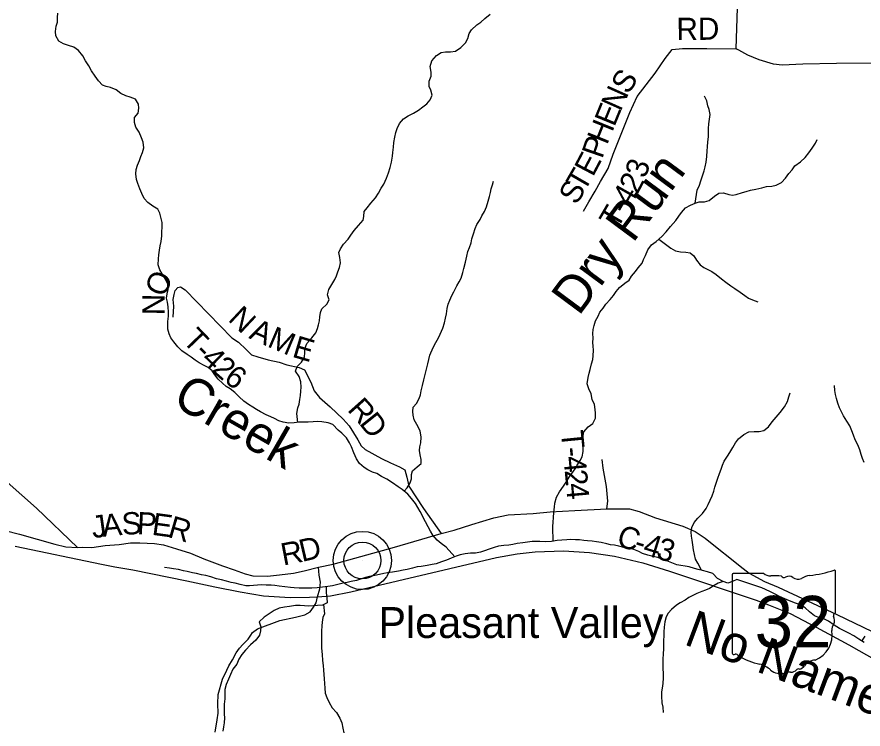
# Model space of a CAD drawing. Extents: x 1578669 to 1989827, y 208020 to 553079.
# Drawn here: x 1795443 to 1806856, y 384752 to 394363 of the extents above; entities that cross this region are included whole.
import ezdxf

# ---------------------------------------------------------------- set-up
doc = ezdxf.new("R2010")
doc.units = 0
for name, color, linetype in [('GM_X_County_Road', 7, 'Continuous'), ('GM_X_County_Road_Text', 7, 'Continuous'), ('GM_X_Minor_River', 7, 'Continuous'), ('GM_X_Minor_River_Text', 7, 'Continuous'), ('GM_X_State_Location', 7, 'Continuous'), ('GM_X_State_Route', 7, 'Continuous'), ('GM_X_State_Shield', 7, 'Continuous'), ('GM_X_Township_Road', 7, 'Continuous'), ('GM_X_Township_Road_Text', 7, 'Continuous'), ('GM_X_Unincorporated', 7, 'Continuous'), ('GM_X_Unincorporated_Location', 7, 'Continuous'), ('GM_X_Unincorporated_Text', 7, 'Continuous')]:
    doc.layers.add(name, color=color, linetype=linetype)

msp = doc.modelspace()

# ---------------------------------------------------------------- linework, layer by layer
at = {"layer": 'GM_X_County_Road'}
for points in [[(1796261, 387201), (1795707, 387735), (1794910, 388433), (1794804, 388549), (1794711, 388656), (1794639, 388792), (1794623, 388967), (1794641, 389220), (1794700, 389521), (1794722, 389934), (1794704, 390016), (1794648, 390175), (1794409, 390649), (1794305, 390926), (1794263, 391056), (1794187, 391189), (1793679, 391639), (1793416, 391864), (1793392, 391930), (1793156, 394466), (1793124, 395409), (1793085, 395748), (1793084, 395759)], [(1807027, 393737), (1806497, 393734), (1806041, 393726), (1805766, 393710), (1805647, 393724), (1805453, 393783), (1805300, 393845), (1805182, 393914), (1805143, 393932), (1805162, 394484)], [(1795088, 387483), (1795478, 387380), (1795952, 387246), (1796101, 387213), (1796261, 387201), (1796326, 387207), (1796454, 387203), (1796635, 387231), (1796820, 387243), (1796974, 387263), (1797101, 387267), (1797298, 387254), (1797418, 387240), (1797595, 387182), (1797782, 387125), (1797964, 387051), (1798217, 386956), (1798372, 386900), (1798521, 386848), (1798625, 386820), (1798822, 386817), (1798983, 386831), (1799172, 386857), (1799316, 386889), (1799509, 386937), (1799706, 386979), (1800534, 387207), (1801166, 387389), (1801341, 387437), (1801580, 387513), (1801874, 387601), (1802070, 387645), (1802406, 387663), (1802633, 387683), (1802970, 387703), (1803398, 387725), (1803478, 387725), (1803623, 387726), (1803707, 387724), (1803834, 387688), (1804057, 387602), (1804426, 387489), (1804589, 387420), (1804728, 387326), (1804864, 387215), (1805103, 387027), (1805199, 386948), (1805320, 386856), (1805525, 386743), (1805711, 386667), (1806501, 386299), (1806977, 386068)], [(1798598, 386021), (1798619, 386053), (1798687, 386103), (1798990, 386215), (1799199, 386263), (1799326, 386295), (1799396, 386335), (1799444, 386397), (1799479, 386456), (1799497, 386536), (1799527, 386646), (1799539, 386734), (1799521, 386829), (1799509, 386937)], [(1798118, 384711), (1798142, 384875), (1798158, 384968), (1798154, 385092), (1798156, 385218), (1798215, 385425), (1798273, 385545), (1798303, 385606), (1798349, 385686), (1798402, 385780), (1798446, 385844), (1798488, 385892), (1798562, 385967), (1798596, 386018), (1798598, 386021)]]:
    msp.add_lwpolyline(points, dxfattribs=at)
at = {"layer": 'GM_X_Minor_River'}
for points in [[(1797072, 392114), (1797057, 392170), (1797045, 392246), (1797051, 392302), (1797067, 392360), (1797096, 392424), (1797116, 392481), (1797136, 392531), (1797156, 392597), (1797147, 392671), (1797125, 392733), (1797091, 392809), (1797048, 392875), (1797028, 392939), (1797028, 393007), (1797077, 393064), (1797085, 393132), (1797081, 393184), (1797041, 393254), (1796972, 393281), (1796910, 393299), (1796842, 393327), (1796780, 393377), (1796707, 393410), (1796647, 393424), (1796595, 393440), (1796541, 393498), (1796498, 393564), (1796448, 393637), (1796412, 393701), (1796367, 393769), (1796331, 393839), (1796275, 393909), (1796208, 393953), (1796138, 393975), (1796070, 394000), (1796006, 394036), (1795969, 394106), (1795963, 394166), (1795973, 394240), (1795988, 394290), (1795990, 394355), (1795994, 394413)], [(1799231, 388891), (1799219, 389011), (1799232, 389085), (1799248, 389135), (1799258, 389201), (1799268, 389254), (1799273, 389310), (1799275, 389368), (1799273, 389438), (1799251, 389510), (1799202, 389582), (1799222, 389644), (1799280, 389702), (1799323, 389773), (1799327, 389833), (1799327, 389885), (1799353, 389955), (1799422, 390030), (1799474, 390098), (1799496, 390158), (1799512, 390209), (1799522, 390259), (1799529, 390317), (1799539, 390373), (1799555, 390423), (1799621, 390484), (1799656, 390544), (1799632, 390614), (1799650, 390682), (1799689, 390751), (1799729, 390817), (1799755, 390867), (1799771, 390923), (1799793, 390980), (1799808, 391046), (1799796, 391114), (1799786, 391182), (1799805, 391232), (1799847, 391294), (1799909, 391363), (1799947, 391417), (1799991, 391478), (1800050, 391546), (1800112, 391621), (1800120, 391671), (1800126, 391735), (1800165, 391785), (1800217, 391850), (1800279, 391922), (1800321, 391984), (1800356, 392053), (1800390, 392107), (1800428, 392185), (1800454, 392258), (1800475, 392332), (1800495, 392404), (1800509, 392482), (1800513, 392532), (1800520, 392607), (1800528, 392667), (1800542, 392739), (1800555, 392803), (1800571, 392855), (1800601, 392926), (1800657, 392986), (1800721, 393028), (1800791, 393063), (1800860, 393103), (1800916, 393148), (1800970, 393190), (1801016, 393244), (1801044, 393305), (1801027, 393373), (1801001, 393425), (1801001, 393497), (1801031, 393563), (1801030, 393617), (1801016, 393693), (1801038, 393772), (1801101, 393844), (1801165, 393881), (1801223, 393891), (1801293, 393891), (1801357, 393902), (1801431, 393948), (1801495, 394015), (1801523, 394071), (1801543, 394137), (1801574, 394187), (1801648, 394254), (1801700, 394294), (1801754, 394343), (1801824, 394399)], [(1804593, 391850), (1804620, 392023), (1804648, 392091), (1804666, 392149), (1804688, 392216), (1804711, 392284), (1804727, 392340), (1804739, 392404), (1804747, 392477), (1804752, 392557), (1804756, 392609), (1804764, 392679), (1804769, 392745), (1804773, 392805), (1804773, 392855), (1804777, 392920), (1804784, 392984), (1804794, 393046), (1804780, 393114), (1804763, 393164), (1804747, 393232), (1804719, 393294)], [(1806170, 392590), (1806212, 392657), (1806238, 392707)], [(1802674, 387285), (1802672, 387480), (1802676, 387548), (1802678, 387602), (1802686, 387680), (1802693, 387745), (1802699, 387799), (1802721, 387883), (1802762, 387953), (1802814, 388032), (1802860, 388098), (1802892, 388150), (1802927, 388203), (1802971, 388263), (1803001, 388313), (1803041, 388374), (1803065, 388424), (1803082, 388496), (1803082, 388546), (1803080, 388604), (1803076, 388654), (1803081, 388710), (1803091, 388761), (1803147, 388829), (1803211, 388877), (1803247, 388946), (1803248, 389014), (1803244, 389066), (1803234, 389134), (1803203, 389200), (1803189, 389274), (1803155, 389344), (1803132, 389410), (1803146, 389498), (1803162, 389554), (1803175, 389605), (1803193, 389679), (1803209, 389739), (1803217, 389789), (1803220, 389867), (1803214, 389919), (1803212, 389970), (1803214, 390028), (1803209, 390090), (1803213, 390142), (1803229, 390200), (1803247, 390262), (1803282, 390325), (1803306, 390379), (1803348, 390431), (1803384, 390485), (1803444, 390548), (1803489, 390604), (1803525, 390659), (1803571, 390709), (1803643, 390771), (1803699, 390812), (1803733, 390862), (1803784, 390926), (1803822, 390977), (1803874, 391039), (1803896, 391089), (1803919, 391144), (1803951, 391218), (1804003, 391288), (1804067, 391333), (1804143, 391397), (1804198, 391462), (1804260, 391534), (1804330, 391617), (1804370, 391673), (1804406, 391725), (1804461, 391788), (1804527, 391822), (1804593, 391850), (1804643, 391865), (1804719, 391867), (1804781, 391886), (1804851, 391942), (1804909, 391986), (1804973, 391987), (1805043, 391967), (1805093, 391957), (1805145, 391966), (1805229, 391994), (1805281, 392008), (1805339, 392025), (1805407, 392037), (1805488, 392056), (1805554, 392072), (1805626, 392080), (1805682, 392093), (1805756, 392129), (1805809, 392188), (1805853, 392248), (1805899, 392300), (1805937, 392351), (1806013, 392407), (1806074, 392466), (1806124, 392530), (1806170, 392590)], [(1801349, 387077), (1801234, 387206), (1801163, 387258), (1801113, 387300), (1801053, 387369), (1801022, 387423), (1800988, 387483), (1800954, 387547), (1800883, 387687), (1800818, 387795), (1800766, 387863), (1800716, 387921), (1800637, 387986), (1800587, 388022), (1800507, 388076), (1800434, 388124), (1800362, 388161), (1800296, 388201), (1800238, 388219), (1800178, 388250), (1800125, 388282), (1800063, 388334), (1800023, 388400), (1799986, 388478), (1799956, 388560), (1799930, 388616), (1799889, 388680), (1799827, 388744), (1799777, 388787), (1799702, 388861), (1799640, 388885), (1799556, 388896), (1799502, 388902), (1799440, 388898), (1799372, 388895), (1799311, 388895), (1799247, 388893), (1799181, 388886), (1799109, 388880), (1799033, 388892), (1798977, 388913), (1798919, 388941), (1798867, 388965), (1798804, 388993), (1798726, 389034), (1798674, 389064), (1798624, 389096), (1798567, 389134), (1798501, 389179), (1798441, 389235), (1798384, 389293), (1798318, 389345), (1798266, 389375), (1798214, 389418), (1798155, 389476), (1798113, 389534), (1798075, 389588), (1798024, 389630), (1797966, 389658), (1797902, 389695), (1797848, 389729), (1797795, 389769), (1797737, 389805), (1797669, 389858), (1797614, 389912), (1797558, 389976), (1797518, 390032), (1797498, 390084), (1797479, 390148), (1797477, 390198), (1797479, 390254), (1797486, 390324), (1797488, 390378), (1797484, 390449), (1797472, 390511), (1797459, 390567), (1797471, 390627), (1797483, 390685), (1797478, 390757), (1797448, 390825), (1797402, 390897), (1797369, 390951), (1797349, 391017), (1797351, 391097), (1797357, 391153), (1797364, 391213), (1797374, 391272), (1797388, 391330), (1797397, 391406), (1797399, 391460), (1797403, 391526), (1797401, 391586), (1797388, 391642), (1797368, 391714), (1797342, 391770), (1797275, 391808), (1797209, 391858), (1797161, 391912), (1797128, 391978), (1797102, 392042), (1797072, 392114)], [(1800665, 387963), (1800705, 388009), (1800749, 388077), (1800763, 388131), (1800765, 388187), (1800778, 388238), (1800840, 388292), (1800894, 388336), (1800894, 388390), (1800882, 388452), (1800873, 388511), (1800877, 388561), (1800889, 388615), (1800894, 388693), (1800880, 388775), (1800836, 388863), (1800801, 388927), (1800789, 388987), (1800783, 389039), (1800789, 389095), (1800834, 389146), (1800870, 389214), (1800884, 389264), (1800896, 389316), (1800913, 389388), (1800931, 389463), (1800951, 389535), (1800968, 389611), (1800984, 389679), (1800998, 389738), (1801014, 389798), (1801057, 389902), (1801095, 389970), (1801129, 390033), (1801153, 390083), (1801186, 390163), (1801208, 390232), (1801224, 390298), (1801235, 390356), (1801245, 390426), (1801261, 390484), (1801283, 390539), (1801310, 390601), (1801334, 390651), (1801376, 390735), (1801406, 390786), (1801433, 390838), (1801455, 390914), (1801469, 390968), (1801495, 391051), (1801512, 391133), (1801526, 391195), (1801548, 391253), (1801568, 391312), (1801579, 391370), (1801599, 391434), (1801623, 391506), (1801646, 391560), (1801692, 391629), (1801714, 391679), (1801748, 391737), (1801776, 391800), (1801801, 391874), (1801817, 391938), (1801829, 391992), (1801839, 392044), (1801856, 392095), (1801872, 392145)], [(1804103, 391363), (1804193, 391297), (1804261, 391244), (1804326, 391208), (1804394, 391194), (1804466, 391190), (1804522, 391177), (1804572, 391137), (1804609, 391079), (1804659, 391015), (1804709, 390983), (1804763, 390956), (1804814, 390928), (1804876, 390888), (1804948, 390828), (1805005, 390781), (1805071, 390733), (1805127, 390699), (1805197, 390647), (1805260, 390604), (1805312, 390568), (1805364, 390544), (1805436, 390518)], [(1806870, 388348), (1806850, 388404), (1806830, 388458), (1806813, 388518), (1806783, 388586), (1806747, 388656), (1806726, 388716), (1806704, 388776), (1806678, 388844), (1806637, 388909), (1806593, 388977), (1806563, 389031), (1806536, 389089), (1806514, 389149), (1806498, 389213), (1806486, 389267), (1806477, 389319), (1806471, 389387)], [(1804678, 386894), (1804625, 386991), (1804595, 387045), (1804583, 387107), (1804570, 387171), (1804558, 387237), (1804550, 387299), (1804540, 387355), (1804537, 387408), (1804547, 387470), (1804577, 387540), (1804627, 387598), (1804690, 387661), (1804738, 387729), (1804768, 387783), (1804794, 387840), (1804819, 387900), (1804841, 387962), (1804857, 388016), (1804896, 388137), (1804920, 388201), (1804940, 388259), (1804958, 388314), (1804984, 388366), (1805029, 388436), (1805057, 388486), (1805097, 388551), (1805133, 388615), (1805176, 388667), (1805246, 388728), (1805316, 388762), (1805386, 388769), (1805452, 388767), (1805518, 388781), (1805578, 388832), (1805628, 388900), (1805684, 388963), (1805738, 389025), (1805795, 389099), (1805835, 389174), (1805855, 389234), (1805871, 389288)], [(1804969, 386745), (1804893, 386784), (1804828, 386850), (1804756, 386874), (1804688, 386891), (1804630, 386905), (1804580, 386919), (1804509, 386939), (1804455, 386952), (1804397, 386960), (1804343, 386966), (1804277, 386993), (1804209, 387021), (1804152, 387041), (1804088, 387067), (1804024, 387082), (1803954, 387100), (1803882, 387120), (1803832, 387147), (1803763, 387175), (1803693, 387191), (1803629, 387204), (1803561, 387220), (1803505, 387232), (1803451, 387240), (1803398, 387251), (1803322, 387269), (1803262, 387279), (1803200, 387286), (1803140, 387292), (1803090, 387296), (1803030, 387304), (1802978, 387307), (1802916, 387311), (1802861, 387307), (1802791, 387300), (1802731, 387296), (1802653, 387282), (1802577, 387279), (1802495, 387283), (1802443, 387284), (1802393, 387282), (1802331, 387274), (1802265, 387265), (1802189, 387255), (1802131, 387243), (1802077, 387232), (1802009, 387228), (1801939, 387220), (1801879, 387203), (1801813, 387179), (1801751, 387157), (1801695, 387138), (1801629, 387124), (1801559, 387124), (1801490, 387117), (1801422, 387103), (1801368, 387084), (1801302, 387058), (1801235, 387032), (1801171, 387009), (1801097, 386981), (1801045, 386971), (1800978, 386960), (1800894, 386946), (1800840, 386939), (1800778, 386923), (1800708, 386907), (1800652, 386896), (1800588, 386882), (1800508, 386870), (1800442, 386861), (1800392, 386853), (1800332, 386839), (1800270, 386826), (1800196, 386812), (1800144, 386796), (1800078, 386775), (1800022, 386759), (1799952, 386744), (1799898, 386730), (1799842, 386720), (1799770, 386703), (1799700, 386687), (1799634, 386677), (1799564, 386666), (1799492, 386658), (1799422, 386652), (1799354, 386653), (1799300, 386653), (1799250, 386653), (1799183, 386656), (1799133, 386662), (1799055, 386672), (1798981, 386679), (1798921, 386689), (1798871, 386693), (1798805, 386696), (1798747, 386698), (1798689, 386694), (1798633, 386690)], [(1798633, 386690), (1798580, 386687), (1798530, 386687), (1798456, 386703), (1798386, 386720), (1798334, 386732), (1798268, 386748), (1798200, 386767), (1798135, 386781), (1798057, 386805), (1797989, 386822), (1797931, 386832), (1797863, 386850), (1797811, 386862), (1797738, 386879), (1797688, 386887), (1797622, 386903), (1797556, 386914), (1797502, 386922), (1797432, 386934)], [(1804969, 386745), (1804901, 386722), (1804847, 386690), (1804785, 386651), (1804731, 386625), (1804679, 386609), (1804613, 386582), (1804561, 386554), (1804507, 386526), (1804455, 386493), (1804389, 386457), (1804337, 386423), (1804272, 386366), (1804228, 386316), (1804198, 386266), (1804182, 386199), (1804173, 386125), (1804167, 386065), (1804167, 386011), (1804163, 385949), (1804162, 385899), (1804162, 385843), (1804160, 385756), (1804157, 385706), (1804157, 385564), (1804161, 385506), (1804160, 385444), (1804154, 385368), (1804146, 385305), (1804139, 385255), (1804137, 385195), (1804141, 385105), (1804153, 385047), (1804160, 384977)], [(1806869, 385919), (1806797, 385967), (1806733, 386008), (1806662, 386048), (1806608, 386074), (1806538, 386109), (1806468, 386155), (1806391, 386209), (1806337, 386237), (1806269, 386252), (1806201, 386280), (1806134, 386332), (1806076, 386390), (1806022, 386425), (1805944, 386453), (1805863, 386483), (1805799, 386510), (1805727, 386540), (1805677, 386566), (1805606, 386604), (1805540, 386637), (1805490, 386657), (1805422, 386681), (1805356, 386704), (1805289, 386724), (1805221, 386748), (1805151, 386770), (1805093, 386745), (1805031, 386723), (1804969, 386745)], [(1799615, 386674), (1799614, 386592), (1799621, 386524), (1799629, 386454), (1799565, 386426), (1799497, 386418), (1799441, 386413), (1799373, 386409), (1799323, 386413), (1799263, 386420), (1799201, 386418), (1799118, 386408), (1799050, 386397), (1798980, 386383), (1798914, 386354), (1798847, 386308), (1798777, 386264), (1798711, 386201), (1798731, 386131), (1798727, 386079), (1798714, 386019), (1798666, 385952), (1798594, 385890), (1798524, 385815), (1798475, 385759), (1798435, 385693), (1798407, 385626), (1798357, 385558), (1798322, 385490), (1798298, 385423), (1798266, 385355), (1798248, 385287), (1798247, 385217), (1798245, 385159), (1798239, 385089), (1798238, 385004), (1798240, 384954), (1798242, 384902), (1798238, 384836), (1798229, 384784), (1798221, 384722)], [(1799579, 386432), (1799590, 386306), (1799570, 386256), (1799560, 386195), (1799554, 386143), (1799553, 386073), (1799551, 386023), (1799549, 385967), (1799549, 385897), (1799552, 385845), (1799558, 385759), (1799566, 385676), (1799575, 385608), (1799579, 385548), (1799583, 385490), (1799586, 385428), (1799594, 385304), (1799602, 385236), (1799621, 385176), (1799653, 385110), (1799695, 385040), (1799754, 384974), (1799798, 384898), (1799823, 384834), (1799837, 384764), (1799853, 384700)], [(1806841, 385938), (1806885, 386007)]]:
    msp.add_lwpolyline(points, dxfattribs=at)
at = {"layer": 'GM_X_State_Route'}
msp.add_lwpolyline([(1795418, 387219), (1796585, 386979), (1796761, 386940), (1797008, 386902), (1797733, 386752), (1798114, 386673), (1798453, 386605), (1798769, 386550), (1799126, 386527), (1799389, 386534), (1799497, 386536), (1799671, 386552), (1799948, 386606), (1801911, 387069), (1802190, 387115), (1802435, 387144), (1802815, 387155), (1803166, 387134), (1803501, 387086), (1803885, 386993), (1804246, 386884), (1805413, 386492), (1805581, 386430), (1805871, 386310), (1806221, 386129), (1806665, 385889), (1807037, 385677)], dxfattribs=at)
at = {"layer": 'GM_X_State_Shield'}
for p, q in [((1805091, 386835), (1805091, 385778)), ((1805512, 386853), (1805104, 386853)), ((1806483, 386327), (1806483, 386879)), ((1806483, 386327), (1806483, 386327))]:
    msp.add_line(p, q, dxfattribs=at)
for centre, radius, start, end in [((1805107, 386837), 16.1, 98.1301, 188.1301), ((1805609, 386976), 156, 231.6195, 271.1119), ((1805661, 386260), 562, 80.4867, 94.9883), ((1805789, 386843), 45.1, 219.7921, 297.1024), ((1805855, 386720), 93.8, 54.4667, 119.1411), ((1805976, 386888), 113, 233.8562, 294.8282), ((1806175, 386530), 297, 97.3462, 120.7689), ((1805987, 388294), 1476, 275.8445, 288.9065), ((1806467, 386882), 15.5, 351.8621, 97.738), ((1806479, 386286), 24, 107.944, 210.337), ((1806327, 386216), 144, 340.033, 23.6496), ((1806466, 386324), 16.6, 289.6038, 7.7341), ((1806538, 386095), 105, 136.8065, 186.9296), ((1806070, 386025), 369, 292.3089, 8.9858), ((1805107, 385776), 16.3, 171.9584, 258.3066), ((1805109, 385884), 124, 267.339, 280.6039), ((1805135, 385717), 44.8, 29.7484, 93.2717), ((1805700, 386667), 1066, 240.4129, 257.1985), ((1806225, 385482), 202, 94.4031, 142.5768), ((1805382, 385304), 334, 47.1842, 75.836), ((1805743, 385712), 212, 230.7004, 286.2918), ((1805881, 385633), 113, 268.777, 315.5493), ((1805983, 385531), 31.8, 65.7517, 132.6484), ((1805969, 385676), 119, 282.8732, 323.2771), ((1805865, 385347), 174, 85.6951, 111.2099)]:
    msp.add_arc(centre, radius, start, end, dxfattribs=at)
at = {"layer": 'GM_X_Township_Road'}
for points in [[(1803085, 391739), (1803158, 391868), (1803240, 392010), (1803316, 392143), (1803419, 392317), (1803483, 392510), (1803711, 393074), (1803807, 393288), (1804053, 393605), (1804187, 393800), (1804282, 393922), (1804418, 393938), (1804748, 393938), (1805143, 393932)], [(1797549, 390311), (1797557, 390459), (1797549, 390548), (1797563, 390618), (1797579, 390672), (1797611, 390712), (1797647, 390718), (1797714, 390678), (1798342, 390031), (1798432, 389973), (1798535, 389872), (1798605, 389802), (1798691, 389774), (1798830, 389736), (1798978, 389703), (1799085, 389669), (1799249, 389631), (1799320, 389601), (1799408, 389434), (1799452, 389316), (1799526, 389227), (1799669, 389099), (1799842, 388936), (1799926, 388842), (1800042, 388655), (1800088, 388576), (1800139, 388524), (1800362, 388402), (1800482, 388345)], [(1803398, 387725), (1803414, 387827), (1803394, 388024), (1803348, 388271), (1803336, 388391)], [(1800482, 388345), (1800482, 388345), (1800603, 388289), (1800673, 388249), (1800701, 388150), (1800729, 388028), (1800926, 387729), (1801166, 387389)]]:
    msp.add_lwpolyline(points, dxfattribs=at)
at = {"layer": 'GM_X_Unincorporated'}
for radius in [393, 249]:
    msp.add_circle((1800102, 387027), radius, dxfattribs=at)
at = {"layer": 'GM_X_Unincorporated_Location'}
msp.add_line((1800102, 387027), (1800102, 387027), dxfattribs=at)

# ---------------------------------------------------------------- texts
at = {"layer": 'GM_X_County_Road_Text'}
for s, rotation, p in [('J', 7.9205, (1796468, 387326)), ('A', 5.6189, (1796605, 387345)), ('S', 3.5992, (1796865, 387371)), ('P', 357.3763, (1797058, 387383)), ('E', 352.2366, (1797253, 387375)), ('R', 343.8305, (1797464, 387347)), ('C', 341.4132, (1803514, 387235)), ('R', 10.9081, (1799034, 386957)), ('D', 13.1692, (1799288, 387006)), ('-', 341.8213, (1803749, 387155)), ('4', 342.6854, (1803871, 387115)), ('3', 343.448, (1804052, 387059))]:
    msp.add_text(s, height=300, rotation=rotation, dxfattribs=at).set_placement(p)
at = {"layer": 'GM_X_Minor_River_Text'}
for s, rotation, p in [('Dry Run', 53.4445, (1803021, 390315)), ('Creek', 330.0279, (1797520, 389138)), ('No Name', 339.4428, (1804422, 385901))]:
    msp.add_text(s, height=500, rotation=rotation, dxfattribs=at).set_placement(p)
at = {"layer": 'GM_X_State_Location'}
for s in ['s', 'r']:
    msp.add_text(s, height=1, dxfattribs=at).set_placement((1805771, 386236))
msp.add_text('32', height=1, rotation=0, dxfattribs=at).set_placement((1805519, 386164))
at = {"layer": 'GM_X_State_Shield'}
msp.add_text('32', height=696.1, dxfattribs=at).set_placement((1805393, 385853))
at = {"layer": 'GM_X_Township_Road_Text'}
for s, rotation, p in [('RD', 0.4935, (1804339, 394050)), ('S', 56.6684, (1803686, 393305)), ('N', 65.9265, (1803585, 393076)), ('E', 67.7378, (1803501, 392870)), ('H', 67.9997, (1803402, 392626)), ('P', 70.8779, (1803337, 392438)), ('E', 62.1605, (1803212, 392194)), ('3', 71.3994, (1803920, 392173)), ('T', 60.0235, (1803094, 391989)), ('2', 62.168, (1803813, 391961)), ('S', 59.9693, (1802993, 391814)), ('4', 60.4084, (1803717, 391792)), ('T', 59.8389, (1803541, 391488)), ('-', 59.9466, (1803654, 391683)), ('O', 66.1418, (1797429, 390567)), ('N', 89.3516, (1797433, 390335)), ('N', 316.9529, (1798278, 390270)), ('A', 335.7257, (1798560, 390031)), ('T', 313.8393, (1797663, 389986)), ('M', 336.9058, (1798807, 389919)), ('E', 343.4816, (1799142, 389779)), ('-', 314.4074, (1797821, 389822)), ('4', 315.9844, (1797914, 389728)), ('2', 318.8277, (1798059, 389588)), ('6', 323.4678, (1798218, 389450)), ('R', 311.8024, (1799889, 389056)), ('D', 308.7178, (1800050, 388875)), ('T', 275.6781, (1802778, 388769)), ('-', 275.6781, (1802800, 388546)), ('4', 275.6168, (1802813, 388425)), ('2', 275.3237, (1802830, 388243)), ('4', 275.2347, (1802847, 388061))]:
    msp.add_text(s, height=300, rotation=rotation, dxfattribs=at).set_placement(p)
at = {"layer": 'GM_X_Unincorporated_Text'}
msp.add_text('Pleasant Valley', height=417, rotation=0, dxfattribs=at).set_placement((1800319, 385981))

doc.saveas('drawing.dxf')
